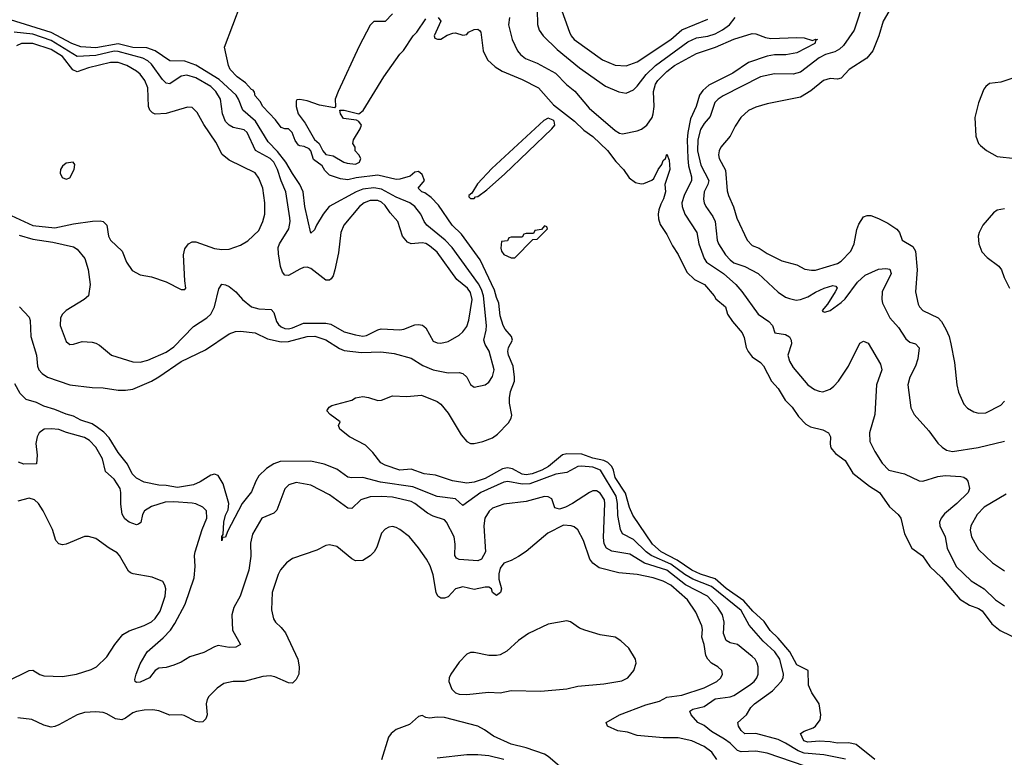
# Model space of a CAD drawing. Header units: inches. Extents: x 1834610 to 2027685, y 642842 to 774116.
# Tile 474 of 632: x 1952580 to 1957889, y 735162 to 739138. Entities that reach past the tile are written whole.
import ezdxf

# ---------------------------------------------------------------- set-up
doc = ezdxf.new("R2010")
doc.units = ezdxf.units.IN
doc.header["$MEASUREMENT"] = 0
doc.layers.add('B9753', color=7, linetype='Continuous')

msp = doc.modelspace()

# ---------------------------------------------------------------- linework, layer by layer
at = {"layer": 'B9753', "color": 5}
for points, elevation in [([(1957316.9, 739270), (1957236, 739130), (1957212.6, 739050), (1957180.6, 738970), (1957148.4, 738930), (1957053.2, 738870), (1957010, 738822.8), (1956990, 738816.4), (1956950, 738819.8), (1956914.4, 738810), (1956846.6, 738753.4), (1956790, 738719.8), (1956610, 738685), (1956550, 738666.6), (1956510, 738647.8), (1956469.1, 738610.9), (1956437.1, 738562.9), (1956410.6, 738509.4), (1956361.3, 738450), (1956351.3, 738430), (1956347.9, 738410), (1956351.2, 738390), (1956386.4, 738326.4), (1956395.1, 738215.1), (1956402.2, 738190), (1956429.5, 738129.5), (1956447.5, 738067.5), (1956502.7, 737950), (1956530, 737921.4), (1956566.5, 737906.5), (1956610, 737876.9), (1956690, 737837.5), (1956770, 737816.1), (1956813.8, 737793.8), (1956850, 737788.2), (1956871.6, 737788.4), (1956990, 737823.2), (1957010, 737835.9), (1957060.8, 737890), (1957079.2, 737930), (1957093, 738007), (1957104.1, 738036), (1957130, 738075.3), (1957150, 738083.1), (1957170, 738082), (1957210, 738066.7), (1957260.8, 738040.8), (1957309, 738009), (1957324.5, 737990), (1957338.7, 737950), (1957395.8, 737915.8), (1957410.2, 737890.2), (1957419.3, 737790), (1957409.3, 737670), (1957424.9, 737604.9), (1957432, 737590), (1957450.2, 737570.2), (1957531.8, 737530), (1957550, 737510.3), (1957573.5, 737470), (1957590.9, 737430), (1957601, 737390), (1957621, 737290), (1957633.8, 737170), (1957642.3, 737130), (1957670, 737064.9), (1957690, 737043.6), (1957724.1, 737024.1), (1957750, 737016.5), (1957790, 737019.2), (1957870, 737060.8), (1957890, 737081.1)], 380), ([(1957190, 735149.9), (1957091, 735231), (1957050, 735240.7), (1956990, 735238.3), (1956950, 735246.1), (1956890.8, 735249.2), (1956830, 735244), (1956808.2, 735250), (1956789.8, 735290.2), (1956810, 735303.7), (1956859, 735321), (1956870, 735330.2), (1956895.6, 735364.4), (1956900.2, 735390), (1956890.3, 735450.3), (1956850.6, 735510), (1956833.6, 735550), (1956832, 735630), (1956770, 735659.8), (1956731.7, 735730), (1956670, 735803.6), (1956626.3, 735846.3), (1956593.7, 735893.7), (1956533.2, 735950), (1956484.9, 736004.9), (1956390, 736070.9), (1956330, 736124.7), (1956250, 736148.4), (1956203.5, 736170), (1956124.8, 736224.8), (1956039.5, 736270), (1955992.2, 736310), (1955886.5, 736466.5), (1955868.2, 736508.2), (1955845.8, 736585.8), (1955789.9, 736670), (1955781.9, 736710), (1955771.9, 736730), (1955750.5, 736750.5), (1955730, 736761.5), (1955670, 736774.2), (1955610, 736795.3), (1955530, 736797.6), (1955507.5, 736792.5), (1955431.1, 736730), (1955394.6, 736710), (1955343.6, 736690), (1955310, 736684.9), (1955290, 736688), (1955237, 736716.9), (1955210, 736721.9), (1955183.7, 736716.3), (1955090, 736664.7), (1955030, 736644.2), (1954990, 736639.9), (1954912.7, 736652.7), (1954822.6, 736682.6), (1954761.2, 736690), (1954690, 736715.6), (1954630, 736709.9), (1954550, 736736.9), (1954527, 736750), (1954484.6, 736804.6), (1954444.6, 736844.6), (1954358, 736890), (1954306, 736930), (1954298, 736950), (1954308, 736970), (1954254, 737010), (1954235.3, 737030), (1954248, 737050), (1954262.5, 737057.5), (1954370, 737086.8), (1954390, 737098.8), (1954430, 737106.8), (1954461.4, 737101.4), (1954510, 737084.7), (1954530, 737086), (1954590, 737110.6), (1954667.5, 737107.5), (1954746.3, 737113.7), (1954830, 737079.1), (1954850, 737064.9), (1954890, 737017.6), (1954960.7, 736900.7), (1954990, 736864.1), (1955010, 736853.8), (1955030, 736852.5), (1955076.6, 736863.4), (1955130, 736884.4), (1955156.4, 736903.6), (1955215.2, 736964.8), (1955230.7, 736989.3), (1955234, 737006), (1955221.4, 737070), (1955220.2, 737099.8), (1955226.1, 737133.9), (1955248.7, 737190), (1955247.7, 737210), (1955240.4, 737270), (1955214.7, 737330), (1955212.6, 737350), (1955215.8, 737370), (1955237, 737410), (1955232, 737430), (1955197.4, 737470), (1955186, 737490), (1955170, 737542), (1955163.5, 737610), (1955150, 737639.5), (1955139.9, 737679.9), (1955062.5, 737842.5), (1954961.8, 737981.8), (1954912.3, 738030), (1954838.7, 738138.7), (1954799.3, 738179.3), (1954764.7, 738204.7), (1954749, 738210), (1954729, 738230), (1954762.7, 738270), (1954750, 738304), (1954730, 738319.3), (1954710, 738316), (1954686, 738294), (1954630, 738277.2), (1954610, 738276), (1954510, 738299.7), (1954394.1, 738285.9), (1954350, 738273.7), (1954310, 738280.5), (1954250, 738299.6), (1954224.4, 738324.4), (1954210, 738349.2), (1954164.8, 738384.8), (1954149.3, 738430), (1954140.9, 738440.9), (1954114.3, 738454.3), (1954090, 738456.9), (1954082.2, 738462.2), (1954065.7, 738485.7), (1954049.6, 738529.6), (1954030, 738549.2), (1954010, 738549.4), (1953990, 738557.2), (1953958.3, 738598.3), (1953891.6, 738670), (1953876.8, 738696.8), (1953850, 738727.6), (1953846.7, 738746.7), (1953838.3, 738758.3), (1953830, 738762), (1953797.1, 738797.1), (1953752.4, 738830), (1953715.4, 738870), (1953706.3, 738890), (1953683.7, 738990), (1953773.6, 739226.4)], 320), ([(1957133.2, 739246.8), (1957079.5, 739080.5), (1957021.1, 738998.9), (1957000.8, 738979.2), (1956975.5, 738964.5), (1956923.9, 738950), (1956890, 738932.6), (1956790, 738854.9), (1956750, 738844.3), (1956650, 738845.7), (1956574.4, 738830), (1956373.2, 738726.8), (1956346.4, 738710), (1956328.1, 738691.9), (1956303.7, 738616.3), (1956270, 738578.4), (1956250, 738546.2), (1956236.6, 738490), (1956235.3, 738430), (1956253.3, 738353.3), (1956296, 738270), (1956291.1, 738248.9), (1956271.3, 738210), (1956267.6, 738170), (1956270.9, 738150), (1956279, 738130), (1956317.3, 738077.3), (1956329.1, 738050), (1956341.3, 737950), (1956347.7, 737930), (1956386, 737870), (1956410, 737842.6), (1956430, 737828), (1956490, 737807.4), (1956561.1, 737770), (1956670, 737669.3), (1956710, 737642.3), (1956730, 737634.7), (1956766.2, 737626.2), (1956790, 737629), (1956830, 737643.3), (1956870, 737669.2), (1956917.6, 737690), (1956964.6, 737704.6), (1956980.9, 737700.9), (1956987.4, 737690), (1956976.9, 737670), (1956936.4, 737603.6), (1956907.6, 737570), (1956910, 737564.9), (1956922, 737562), (1956949.2, 737570), (1957010, 737613.6), (1957030, 737633.1), (1957097.7, 737722.3), (1957139.2, 737760.8), (1957210, 737792.8), (1957250, 737797.1), (1957272.2, 737792.2), (1957278.3, 737770), (1957231, 737670), (1957228.1, 737630), (1957232.5, 737610), (1957271.6, 737530), (1957318.7, 737478.7), (1957357.4, 737417.4), (1957379.1, 737399.1), (1957410.5, 737390), (1957429.1, 737369.1), (1957423.5, 737310), (1957409.2, 737270), (1957379.3, 737210), (1957368.4, 737170), (1957385.1, 737045.1), (1957403.7, 737010), (1957481.5, 736921.5), (1957530, 736855.8), (1957553.4, 736833.4), (1957577.8, 736817.8), (1957610.2, 736810.2), (1957748.2, 736831.8), (1957890, 736865.7)], 360), ([(1954590, 739169), (1954550, 739128.7), (1954490, 739128), (1954470, 739108), (1954410, 738995.3), (1954296.4, 738750), (1954281.6, 738710), (1954282, 738670), (1954276.9, 738663.1), (1954197.2, 738677.2), (1954130, 738700.7), (1954090, 738707), (1954074.8, 738705.2), (1954070, 738698), (1954070.4, 738670), (1954080.4, 738630), (1954119.9, 738579.9), (1954170, 738491), (1954194.8, 738470), (1954214.8, 738430), (1954230, 738411), (1954270, 738404), (1954326.8, 738370), (1954345, 738364.9), (1954390, 738359.3), (1954412.3, 738370), (1954419, 738390), (1954409, 738410), (1954388.7, 738430), (1954388, 738450), (1954375.3, 738470), (1954379, 738490), (1954415.3, 738550), (1954422, 738570), (1954409, 738589), (1954395.3, 738595.3), (1954325.2, 738605.2), (1954308.7, 738630), (1954306, 738650), (1954329.5, 738650.5), (1954409.2, 738630.8), (1954432.1, 738647.9), (1954544, 738830), (1954630, 738952), (1954650, 738972), (1954702, 739050), (1954722, 739070), (1954770, 739142)], 320), ([(1955370.8, 739190), (1955371.8, 739111.8), (1955380.5, 739080.5), (1955402.8, 739050), (1955477.5, 738977.5), (1955598.7, 738878.7), (1955739.3, 738779.3), (1955810, 738748.1), (1955850, 738740.7), (1955890, 738759.7), (1955910, 738779.2), (1955957.9, 738842.1), (1956008.2, 738890), (1956182.5, 739017.5), (1956230, 739040.1), (1956290, 739048), (1956330, 739061.2), (1956370, 739082.9), (1956406.5, 739110), (1956438.5, 739150)], 360), ([(1955494.2, 739210), (1955543.5, 739070), (1955553.4, 739050), (1955570, 739030.9), (1955722.1, 738922.1), (1955790, 738892.4), (1955850, 738889.5), (1955909.8, 738910), (1956090, 739031.1), (1956150, 739082.4), (1956290, 739140.6)], 380), ([(1952578.8, 737590), (1952630, 737534.8), (1952636.9, 737516.9), (1952640.6, 737430), (1952670.1, 737330.1), (1952676.6, 737270), (1952683, 737250), (1952701, 737230), (1952730, 737210.7), (1952850, 737169.1), (1952970, 737155.8), (1953030, 737153.8), (1953110, 737140.2), (1953150, 737140.1), (1953190, 737146.6), (1953290, 737189.5), (1953330, 737211.8), (1953450, 737295.1), (1953581.7, 737358.3), (1953710, 737445.3), (1953743, 737457), (1953770, 737459.1), (1953850, 737449.3), (1953916.7, 737416.8), (1953990, 737402.1), (1954030, 737403.8), (1954130, 737429.6), (1954171.4, 737431.4), (1954230, 737412.5), (1954304.8, 737364.8), (1954330, 737355.1), (1954423.6, 737343.6), (1954527.7, 737347.7), (1954598.4, 737338.4), (1954690, 737312.4), (1954753.3, 737273.3), (1954810, 737249.6), (1954890, 737234.8), (1954950, 737236.9), (1954970, 737230.2), (1954990.2, 737210.2), (1955010, 737170.6), (1955030, 737157.1), (1955090, 737168.8), (1955110, 737183.1), (1955130, 737214.9), (1955138.6, 737250), (1955111.8, 737351.8), (1955090, 737387.4), (1955082, 737410), (1955095, 737465), (1955096.2, 737490), (1955080, 737650), (1955070, 737683.4), (1955053.4, 737713.4), (1954910.8, 737910), (1954873.8, 737950), (1954775, 738030), (1954761.1, 738050), (1954743.6, 738090), (1954709.9, 738130), (1954683.6, 738150), (1954610, 738181.5), (1954530, 738224.5), (1954490, 738230.9), (1954430, 738223.8), (1954393.9, 738210), (1954247.8, 738130), (1954215.8, 738090), (1954180.2, 738030), (1954170, 738004.5), (1954150, 737986.6), (1954117, 738130), (1954107.7, 738210), (1954091.1, 738250), (1954050, 738308.2), (1954013.9, 738370), (1953970, 738427.3), (1953919.3, 738479.3), (1953850.5, 738590.5), (1953782.6, 738650), (1953759.9, 738710), (1953746.8, 738730), (1953655, 738815), (1953530, 738892), (1953470, 738913.5), (1953390, 738916.4), (1953311, 738970), (1953266.1, 738986.1), (1953190, 738986.9), (1953110, 739006.9), (1952990, 738986), (1952910, 738991.7), (1952860.2, 739010), (1952750, 739068.8), (1952530, 739137.1)], 340), ([(1954835.5, 739150), (1954850.7, 739130), (1954814, 739050), (1954818, 739038), (1954832.7, 739032.7), (1954850, 739032), (1954885.2, 739054.8), (1954915.5, 739064.5), (1954930, 739067.3), (1954970, 739054), (1954990, 739057.3), (1954999.5, 739070), (1955030, 739084.2), (1955050, 739086.4), (1955059.6, 739079.6), (1955066.4, 739070), (1955078.7, 738970), (1955101.6, 738921.6), (1955143.4, 738883.4), (1955180.7, 738860.7), (1955290, 738816), (1955377.6, 738770), (1955458.3, 738678.3), (1955571.5, 738590), (1955621.5, 738541.5), (1955670, 738507.4), (1955750, 738432.2), (1955794.1, 738374.1), (1955835.3, 738330), (1955865.4, 738285.4), (1955899.5, 738259.5), (1955930, 738252.2), (1955944.9, 738255.1), (1955987.8, 738272.2), (1955998.7, 738281.3), (1956022.4, 738330), (1956042.7, 738357.3), (1956050, 738378), (1956062, 738390), (1956070, 738412), (1956081, 738381), (1956085.5, 738330), (1956058, 738250), (1956062.4, 738210), (1956051.7, 738171.7), (1956036.3, 738143.7), (1956026.8, 738113.2), (1956022.3, 738090), (1956023.6, 738063.6), (1956033.8, 738033.8), (1956070, 737980.7), (1956098.9, 737918.9), (1956130, 737872.7), (1956176.3, 737776.3), (1956218, 737738), (1956273.1, 737710), (1956323.7, 737650), (1956332.9, 737632.9), (1956385.7, 737590), (1956395.8, 737550), (1956423.8, 737510), (1956475.6, 737450), (1956485.5, 737425.5), (1956496.4, 737370), (1956507.9, 737350), (1956530, 737320.9), (1956574.9, 737290), (1956590, 737271.7), (1956633.8, 737190), (1956670.1, 737150.1), (1956707.3, 737087.3), (1956744.9, 737050), (1956778.8, 736998.8), (1956818.4, 736958.4), (1956843.4, 736943.4), (1956910, 736926.8), (1956940.3, 736910), (1956951.6, 736890), (1956949.3, 736849.3), (1956953.1, 736830), (1956960.4, 736820.4), (1956979.5, 736799.5), (1957030, 736762.2), (1957072.7, 736692.7), (1957162.8, 736622.8), (1957216.8, 736590), (1957270, 736511.2), (1957317.3, 736470), (1957331.6, 736450), (1957350, 736366.8), (1957390.4, 736290), (1957447.4, 736247.4), (1957488, 736190), (1957550.6, 736130.6), (1957650, 736014.8), (1957701.1, 735981.1), (1957750, 735963.1), (1957770, 735951.1), (1957821.4, 735881.4), (1957866, 735846), (1958030, 735765.8)], 320), ([(1955221.1, 739150), (1955216.1, 739110), (1955235.5, 739030), (1955263.2, 738970), (1955279.3, 738950), (1955307.6, 738927.6), (1955370, 738902.9), (1955469, 738849), (1955528.7, 738788.7), (1955573.1, 738753.1), (1955650, 738660.9), (1955790, 738541.2), (1955814.2, 738525.8), (1955830, 738522.6), (1955910, 738538), (1955932.9, 738547.1), (1955960.9, 738570), (1955989.8, 738610), (1955996.4, 738630), (1956001.2, 738670), (1955998.1, 738750), (1956008.8, 738790), (1956021.3, 738810), (1956070, 738858.3), (1956110, 738890.1), (1956230, 738954.7), (1956331, 738989), (1956430, 739032.3), (1956530, 739063.6), (1956550, 739062.2), (1956601.6, 739041.6), (1956630, 739035.7), (1956770, 739041.7), (1956810, 739039.1), (1956854, 739026), (1956870, 739032.7), (1956882, 739030), (1956873, 739027), (1956867.3, 739010), (1956770, 738959.8), (1956711.2, 738948.8), (1956650, 738947.5), (1956610, 738940.5), (1956510, 738906.5), (1956424.3, 738850), (1956295.4, 738784.6), (1956263.6, 738756.4), (1956244.5, 738730), (1956227, 738670), (1956196.7, 738603.3), (1956182.9, 738530), (1956178.9, 738490), (1956181.8, 738390), (1956186.8, 738350), (1956202.9, 738290), (1956202.3, 738270), (1956161.9, 738190), (1956150.6, 738150), (1956151.1, 738131.1), (1956165.9, 738090), (1956231, 737991), (1956242.1, 737930), (1956270.7, 737850), (1956283.5, 737830), (1956374.6, 737770), (1956441, 737710), (1956473.3, 737673.3), (1956561.8, 737550), (1956619.6, 737510), (1956638.4, 737490), (1956650.7, 737450.7), (1956710, 737440.3), (1956730, 737428.2), (1956739.1, 737410), (1956740.7, 737390), (1956721.8, 737330), (1956730, 737296.4), (1956750, 737263.6), (1956829.4, 737169.4), (1956864.9, 737144.9), (1956890, 737134.7), (1956910, 737132.4), (1956950, 737146.4), (1956970, 737162.6), (1956994.9, 737190), (1957048.7, 737270), (1957110, 737394), (1957130, 737404.9), (1957154.4, 737394.4), (1957220.9, 737280.9), (1957229.1, 737250), (1957200.4, 737170), (1957190.8, 737009.2), (1957162.4, 736910), (1957164.5, 736864.5), (1957190.3, 736810), (1957230, 736748), (1957265.5, 736710), (1957350, 736689), (1957430, 736652.3), (1957450, 736650.2), (1957530, 736675.5), (1957570, 736680.5), (1957655.1, 736675.1), (1957671.6, 736671.5), (1957683.4, 736663.4), (1957693, 736650), (1957701.3, 736610), (1957694.7, 736590), (1957633.3, 736530), (1957566, 736474), (1957547.6, 736450), (1957539.9, 736430), (1957541.5, 736410), (1957569.6, 736350), (1957581.1, 736290), (1957630.1, 736190.1), (1957710, 736113.9), (1957781.2, 736070), (1957841.5, 736010), (1957890, 735978.4)], 340), ([(1952577, 737977), (1952650, 737954), (1952759.2, 737939.3), (1952870, 737912.6), (1952890, 737901.5), (1952930.3, 737849.7), (1952948.8, 737791.2), (1952959.5, 737710), (1952950, 737649.4), (1952928, 737630), (1952830.3, 737570), (1952810.3, 737550), (1952799.6, 737530), (1952797.4, 737490), (1952830, 737402.8), (1952850, 737387.7), (1952870, 737388.4), (1952916.9, 737403.1), (1952970, 737400.3), (1952990, 737394.9), (1953010, 737383.7), (1953074.9, 737330), (1953190, 737294.3), (1953230, 737292.6), (1953270, 737302), (1953370, 737346.1), (1953410, 737374.6), (1953516.9, 737483.1), (1953588, 737530), (1953610, 737551.1), (1953631, 737590), (1953653.3, 737686.7), (1953670, 737711.7), (1953690, 737708.9), (1953710, 737699.6), (1953744.9, 737670), (1953780.9, 737630), (1953830, 737590.2), (1953870, 737578.9), (1953935.8, 737575.7), (1953950, 737559.5), (1953965.3, 737510), (1953974.7, 737494.7), (1953990, 737481.4), (1954010, 737473.1), (1954030, 737471.7), (1954050, 737476.5), (1954110, 737502.5), (1954230, 737502.7), (1954257, 737497), (1954330, 737455.3), (1954390, 737438.3), (1954430, 737432.6), (1954450, 737435.8), (1954510, 737466.4), (1954528.8, 737471.2), (1954630, 737466.7), (1954650.4, 737469.6), (1954710, 737493), (1954730, 737494.7), (1954751.1, 737491.1), (1954770, 737476.4), (1954810, 737405.7), (1954830, 737396.5), (1954850, 737394), (1954890, 737403.2), (1954950, 737437.4), (1954970, 737456), (1954990, 737484.2), (1955002, 737518), (1955019.4, 737630), (1955010, 737667.1), (1954993.9, 737690), (1954936.4, 737736.4), (1954830, 737884.1), (1954790, 737919.5), (1954770, 737931), (1954750, 737934.7), (1954690, 737928.9), (1954670, 737937.6), (1954643.1, 737970), (1954618.7, 738050), (1954577, 738097), (1954550, 738135.4), (1954530, 738154), (1954510, 738163), (1954470, 738162.3), (1954436.9, 738150), (1954412.7, 738130), (1954328.4, 738030), (1954312.1, 737990), (1954299.1, 737880.9), (1954279.8, 737790), (1954270, 737757), (1954258.7, 737741.3), (1954250, 737733.7), (1954230, 737733.3), (1954150, 737795.8), (1954130, 737803.5), (1954110, 737801.8), (1954090, 737793.5), (1954030, 737759.2), (1954010, 737761.3), (1953996.8, 737776.8), (1953986.6, 737806.6), (1953975.2, 737875.2), (1953974.2, 737910), (1953980.8, 737930), (1954030.4, 738010), (1954038.3, 738050), (1954037.1, 738070), (1954014.5, 738210), (1953988.9, 738268.9), (1953969.9, 738330), (1953950.3, 738370), (1953929.9, 738390), (1953851.7, 738431.7), (1953807, 738530), (1953790, 738543.2), (1953730, 738556.3), (1953710, 738568.5), (1953690, 738589), (1953673.1, 738630), (1953663.2, 738710), (1953637.4, 738750), (1953610, 738776.7), (1953530, 738823.4), (1953481.6, 738838.4), (1953450, 738834), (1953390, 738792.8), (1953370, 738794.6), (1953350, 738814.6), (1953290, 738897.2), (1953270, 738915.3), (1953243.5, 738930), (1953110, 738966.4), (1953090, 738967.4), (1952990, 738944.7), (1952890, 738939.1), (1952750, 739026), (1952650, 739059.8), (1952550, 739070.2)], 360), ([(1952510, 738093.6), (1952650, 738028.6), (1952770, 738015.6), (1952870, 738037.9), (1952972.2, 738052.2), (1953013.7, 738053.7), (1953030, 738049.1), (1953049.1, 738030), (1953058.9, 737970), (1953068.7, 737950), (1953133.1, 737890), (1953156, 737830), (1953186, 737786), (1953230, 737762.7), (1953290, 737752), (1953370, 737724.9), (1953450, 737683.8), (1953470, 737682.8), (1953476, 737690), (1953469.6, 737729.7), (1953462.9, 737870), (1953470, 737903), (1953490, 737928.8), (1953510, 737939.5), (1953530, 737940.9), (1953630, 737904), (1953670, 737898.5), (1953710, 737900.7), (1953770, 737922.6), (1953810, 737945.7), (1953870, 738001.3), (1953891.6, 738050), (1953902, 738090), (1953900.7, 738150), (1953890.7, 738229.3), (1953870, 738283), (1953850, 738312), (1953710, 738381), (1953671.7, 738411.7), (1953637.1, 738477.1), (1953571.9, 738571.9), (1953536.5, 738636.5), (1953510, 738664), (1953485.4, 738665.4), (1953370, 738632.7), (1953310, 738628.7), (1953295.3, 738635.3), (1953282, 738650), (1953274.9, 738670), (1953271.5, 738770), (1953255, 738810), (1953230, 738843.2), (1953210, 738860.2), (1953156.8, 738890), (1953110, 738907.4), (1953070, 738907.1), (1952950, 738878.4), (1952890, 738855.9), (1952866.5, 738866.5), (1952810, 738939.6), (1952750, 738977.5), (1952650, 739009.2), (1952590, 739008.5), (1952562.4, 738997.6)], 380), ([(1957930, 738819.8), (1957870, 738800.5), (1957810, 738794.5), (1957790, 738778), (1957777.7, 738762.3), (1957749, 738690), (1957730.3, 738610), (1957735.3, 738510), (1957750, 738470.6), (1957759.7, 738459.7), (1957792.1, 738432.1), (1957850, 738399.5), (1957950, 738390.3)], 420), ([(1957890, 738118.2), (1957850, 738110.9), (1957830, 738097.3), (1957773.4, 738030), (1957752.6, 737990), (1957747.6, 737970), (1957751.7, 737930), (1957767.2, 737887.2), (1957796.4, 737856.4), (1957859.5, 737810), (1957873.1, 737790), (1957888.1, 737748.1), (1957917, 737690)], 420), ([(1957031.9, 735151.9), (1956915.3, 735175.3), (1956810, 735184.3), (1956776.6, 735196.6), (1956710, 735238.2), (1956670, 735257.1), (1956550, 735289.9), (1956490, 735288.9), (1956470, 735307), (1956456, 735330), (1956452, 735350), (1956498.2, 735390), (1956523, 735430), (1956541.3, 735450), (1956638.9, 735521.1), (1956686.2, 735570), (1956697.1, 735590), (1956698.4, 735610), (1956679.3, 735690), (1956651.7, 735730), (1956588.4, 735788.4), (1956514, 735874), (1956470, 735952.6), (1956310, 736082.6), (1956210, 736121.6), (1956166.8, 736146.8), (1956090, 736203.2), (1955985.5, 736250), (1955957.6, 736270), (1955890, 736335.7), (1955830, 736365.8), (1955819.7, 736390), (1955805.4, 736465.4), (1955803.4, 736530), (1955795.7, 736570), (1955711.3, 736710), (1955670, 736726.4), (1955608.2, 736731.8), (1955590, 736728.5), (1955530, 736697.4), (1955470, 736688), (1955330, 736635.1), (1955290, 736633.4), (1955211.4, 736648.6), (1955190, 736644.3), (1955066.3, 736590), (1954970, 736519.2), (1954930, 736555.8), (1954830, 736567.1), (1954699, 736619), (1954525.3, 736645.3), (1954430, 736669.4), (1954370, 736668.5), (1954350, 736672.3), (1954290, 736715.6), (1954222.1, 736742.1), (1954150, 736757.6), (1953983.9, 736756.1), (1953950, 736743.9), (1953910, 736718.4), (1953870, 736678.8), (1953852.6, 736650), (1953830, 736592.1), (1953778.5, 736530), (1953700.5, 736379.5), (1953690, 736348.7), (1953672.7, 736347.3), (1953670, 736328), (1953670, 736352), (1953677.2, 736362.8), (1953680.6, 736430), (1953690, 736466.7), (1953703.5, 736496.5), (1953707.5, 736530), (1953676.4, 736636.4), (1953650, 736681.4), (1953630, 736687.9), (1953610, 736682.2), (1953553.6, 736646.4), (1953517.3, 736630), (1953430, 736615.7), (1953370, 736626.6), (1953330, 736628.7), (1953250, 736645.3), (1953210, 736667.3), (1953185.3, 736690), (1953161.9, 736741.9), (1953110, 736804.2), (1953063, 736883), (1953033.9, 736913.9), (1953000, 736940), (1952970, 736959.6), (1952910, 736979.9), (1952870, 737000.9), (1952830, 737011.1), (1952770, 737036.3), (1952710, 737053.8), (1952670, 737074.1), (1952614.7, 737090), (1952582.5, 737122.5), (1952554.2, 737174.2)], 340), ([(1956814.6, 735114.6), (1956610, 735184.4), (1956550, 735194.8), (1956470, 735190.8), (1956450, 735198.1), (1956410, 735238), (1956380.1, 735260.1), (1956310, 735300.6), (1956270, 735332.8), (1956235.6, 735350), (1956199.7, 735390), (1956194, 735410), (1956210, 735421.1), (1956270, 735435.6), (1956330, 735476.5), (1956410, 735487.6), (1956430, 735494.5), (1956515.8, 735550), (1956540.6, 735570), (1956555, 735590), (1956562, 735610), (1956561.7, 735650), (1956556.2, 735670), (1956545.3, 735690), (1956530, 735705.3), (1956450.8, 735770), (1956410, 735778.8), (1956390, 735791.1), (1956374.7, 735830), (1956378.5, 735890), (1956369.2, 735930), (1956344.6, 735970), (1956288.4, 736030), (1956170, 736091.1), (1956069.9, 736170), (1955948.8, 736208.8), (1955870, 736256), (1955773.1, 736273.1), (1955743.2, 736290), (1955731.9, 736311.9), (1955727.4, 736347.4), (1955735.2, 736530), (1955732.6, 736550), (1955710, 736585.8), (1955690, 736598.1), (1955670, 736597.8), (1955651.7, 736590), (1955559.8, 736530), (1955522.8, 736510), (1955490, 736499.4), (1955465.9, 736505.9), (1955450, 736555.1), (1955430, 736566), (1955410, 736568.5), (1955310, 736541), (1955190, 736526), (1955130, 736504.2), (1955110.7, 736489.3), (1955087.2, 736450), (1955082.2, 736410), (1955090.7, 736270), (1955070, 736229.4), (1955050, 736220.5), (1954950, 736227.7), (1954934.6, 736234.5), (1954926, 736250), (1954928.3, 736310), (1954922.6, 736350), (1954880.7, 736430), (1954870, 736441.1), (1954810, 736461.4), (1954777.9, 736477.9), (1954710.6, 736530), (1954690, 736540.8), (1954590, 736563.2), (1954530, 736567.7), (1954470, 736565.9), (1954418.9, 736550), (1954370, 736502.4), (1954350, 736504.4), (1954250, 736576.1), (1954150, 736628.8), (1954070, 736642.6), (1954030.7, 736630), (1954010, 736609.3), (1953966.4, 736493.6), (1953950, 736478.3), (1953884.6, 736450), (1953835.4, 736364.6), (1953824.7, 736315.3), (1953825.8, 736245.8), (1953816.1, 736170), (1953768.2, 736030), (1953734.6, 735970), (1953723.2, 735930), (1953726.9, 735846.9), (1953770.3, 735769.7), (1953744.7, 735755.3), (1953710, 735754.5), (1953650, 735764.8), (1953630, 735758), (1953573, 735727), (1953496.4, 735703.6), (1953450, 735675.1), (1953410, 735657.7), (1953370, 735646), (1953330, 735642.7), (1953310.4, 735629.6), (1953278.8, 735590), (1953230, 735567), (1953210, 735565.2), (1953202, 735570), (1953201.2, 735581.2), (1953207, 735610), (1953230, 735666), (1953266.2, 735730), (1953353.4, 735806.6), (1953392.4, 735847.6), (1953416.9, 735883.1), (1953472.5, 735987.5), (1953520.5, 736130), (1953526.5, 736190), (1953521.9, 736250), (1953525.8, 736270), (1953563.4, 736390), (1953588, 736450), (1953587.2, 736490), (1953567.6, 736510), (1953530, 736528.6), (1953510, 736532.4), (1953410, 736539.1), (1953363.4, 736536.6), (1953290, 736513.4), (1953252.6, 736490), (1953241.6, 736470), (1953232.1, 736427.9), (1953220.7, 736419.3), (1953210, 736415.8), (1953170, 736429.8), (1953147.3, 736447.3), (1953132.3, 736472.3), (1953125.7, 736525.7), (1953125.8, 736590), (1953120.7, 736610), (1953090, 736660.3), (1953043.1, 736703.1), (1953026.1, 736770), (1952990, 736834.2), (1952955.6, 736870), (1952930, 736885.2), (1952832.4, 736912.4), (1952790, 736929.1), (1952750, 736933.2), (1952711.3, 736930), (1952685.3, 736910), (1952674.6, 736890), (1952666.9, 736853.1), (1952674.7, 736790), (1952670, 736744), (1952602.4, 736742.4), (1952572.4, 736752.4)], 360), ([(1952510, 735570.4), (1952630, 735630.3), (1952650, 735631.8), (1952687.4, 735607.4), (1952710, 735600.9), (1952810, 735597.6), (1952885.6, 735610), (1952964.3, 735635.7), (1952993.7, 735650), (1953050, 735703.2), (1953091.9, 735770), (1953136.7, 735823.3), (1953170, 735843.2), (1953250, 735872), (1953290, 735892.9), (1953310.6, 735910), (1953337.3, 735950), (1953364.8, 736030), (1953366.9, 736070), (1953363, 736090), (1953351.8, 736110), (1953293.2, 736133.2), (1953190.7, 736150.7), (1953176.8, 736156.8), (1953165.8, 736165.8), (1953118, 736250), (1953104.9, 736264.9), (1953061.7, 736290), (1952990, 736341.6), (1952950, 736352), (1952930, 736352), (1952831, 736310), (1952810, 736307.1), (1952790, 736311.8), (1952775.1, 736330), (1952756.4, 736390), (1952706.4, 736490), (1952680.4, 736530), (1952658.7, 736550), (1952630, 736559.2), (1952570, 736542.4)], 380), ([(1957899.2, 736580.8), (1957779.6, 736510), (1957742, 736470), (1957708.9, 736410), (1957705.7, 736385.7), (1957711.8, 736350), (1957750, 736281.3), (1957824.6, 736210), (1957890, 736167.2)], 360), ([(1956339, 735150), (1956312.3, 735190), (1956270, 735219.5), (1956204.4, 735250), (1956130, 735267.5), (1956050, 735267.7), (1955910, 735279.4), (1955857.1, 735297.1), (1955804.4, 735304.4), (1955749.4, 735330), (1955742, 735350), (1955813.1, 735390), (1955955.5, 735444.5), (1956030, 735465.4), (1956070, 735485.6), (1956150, 735497.2), (1956270, 735536), (1956339.7, 735570), (1956360.4, 735590), (1956369.7, 735610), (1956366.6, 735630), (1956344.2, 735650), (1956310, 735669.8), (1956290, 735690.6), (1956279, 735710), (1956269.9, 735770), (1956258.3, 735810), (1956261.8, 735850), (1956258.6, 735870), (1956225.1, 735945.1), (1956181.3, 736010), (1956090, 736090.6), (1956050, 736112.2), (1955995.8, 736130), (1955910, 736146.6), (1955810, 736156.3), (1955704, 736184), (1955670, 736208.2), (1955654.1, 736230), (1955619.3, 736330), (1955590, 736387.3), (1955570, 736403.5), (1955553.2, 736410), (1955512.5, 736412.5), (1955427.8, 736370), (1955310, 736272.1), (1955270, 736244.9), (1955230, 736222.7), (1955190, 736208.3), (1955170, 736180.5), (1955162.7, 736150), (1955162.6, 736122.6), (1955177.3, 736070), (1955173.2, 736050), (1955150, 736033.6), (1955130, 736049.5), (1955123.7, 736070), (1955110, 736078.7), (1955090, 736078.8), (1955030, 736066), (1954970, 736080.7), (1954929.2, 736070.8), (1954890, 736027.5), (1954870, 736019), (1954850, 736018.8), (1954835.1, 736030), (1954825, 736050), (1954810, 736146), (1954793.1, 736193.1), (1954773.7, 736230), (1954730, 736291.6), (1954682.4, 736350), (1954630, 736389.6), (1954610, 736400.7), (1954590, 736405.1), (1954570, 736401.6), (1954550, 736391.5), (1954530, 736369.3), (1954505.7, 736294.3), (1954490.4, 736270), (1954470, 736247.8), (1954430, 736222), (1954390, 736220.4), (1954370, 736231.1), (1954290, 736298.9), (1954250, 736307.8), (1954230, 736303.6), (1954181.8, 736278.2), (1954050, 736232.9), (1954018, 736210), (1953986.9, 736173.1), (1953973.5, 736146.5), (1953941.6, 736050), (1953937.6, 735957.6), (1953947.5, 735907.5), (1953958.7, 735890), (1953990, 735861.7), (1954012.7, 735832.7), (1954080.2, 735690), (1954086.2, 735650), (1954084.2, 735610), (1954070, 735580.9), (1954050, 735560.7), (1954030, 735563), (1953956.2, 735596.2), (1953930, 735600.2), (1953890, 735596.8), (1953790, 735569.8), (1953730, 735569.7), (1953680.9, 735559.1), (1953644.9, 735535.1), (1953600.4, 735490), (1953590, 735472.7), (1953586, 735450), (1953590.3, 735390), (1953583.7, 735370), (1953567.4, 735352.6), (1953550, 735351), (1953530, 735355.8), (1953467.3, 735387.3), (1953450, 735391), (1953390, 735389), (1953330, 735412.9), (1953297.6, 735417.6), (1953250, 735416.3), (1953210, 735408.2), (1953190, 735401.7), (1953150, 735373.2), (1953130, 735364.7), (1953095.6, 735370), (1953050, 735396.3), (1953030, 735403), (1952990, 735406.9), (1952930, 735402.6), (1952889.2, 735390.8), (1952790, 735336.8), (1952770, 735327.3), (1952750, 735324), (1952710, 735335.8), (1952645.6, 735365.6), (1952570, 735374.6)], 380), ([(1955490, 735115), (1955430, 735166.9), (1955410, 735178.5), (1955310, 735212.7), (1955230, 735231.9), (1955135.3, 735275.3), (1955086.2, 735310), (1955050, 735329.1), (1954870, 735377), (1954830, 735378.7), (1954790, 735372.8), (1954770, 735375.6), (1954750, 735387), (1954730, 735382), (1954681.4, 735338.6), (1954610, 735312), (1954582.6, 735290), (1954568.4, 735270), (1954530, 735148.5)], 420), ([(1955190, 735149.9), (1955110, 735169.3), (1955050, 735175.9), (1954990, 735174.5), (1954830, 735158.1)], 440)]:
    msp.add_lwpolyline(points, dxfattribs=dict(at, elevation=elevation))
for points, elevation in [([(1955430, 738606), (1955406.6, 738593.4), (1955124.7, 738335.3), (1955047.5, 738252.5), (1955016.9, 738203.1), (1955002, 738190), (1955002, 738182), (1955010, 738174), (1955030, 738174), (1955038, 738182), (1955050, 738184.7), (1955098.6, 738221.4), (1955194.2, 738305.8), (1955449.5, 738550), (1955464.5, 738570), (1955462, 738590), (1955456.9, 738596.9)], 320), ([(1952868.9, 738368.9), (1952830, 738365.2), (1952810, 738349), (1952800.5, 738330), (1952797.1, 738310), (1952807.9, 738287.9), (1952830, 738278.4), (1952850, 738284.4), (1952874, 738330), (1952876.5, 738356.5)], 420), ([(1955410, 738026), (1955394, 738006), (1955358, 738002), (1955350, 737986), (1955310, 737986), (1955298, 737982), (1955290, 737966), (1955230, 737966), (1955218, 737962), (1955210, 737946), (1955178, 737942), (1955174, 737906), (1955178, 737890), (1955190, 737872), (1955230, 737854), (1955250, 737854), (1955347.3, 737952.7), (1955370, 737954), (1955426, 738010), (1955422, 738022)], 320), ([(1955530, 735896.9), (1955430, 735879.8), (1955323.7, 735830), (1955270, 735791.1), (1955206.3, 735733.7), (1955170, 735714.6), (1955150, 735709.8), (1955110, 735709.8), (1955030, 735726.6), (1955010, 735726.6), (1954990, 735717), (1954950, 735674.7), (1954904.6, 735610), (1954895.5, 735590), (1954893.2, 735570), (1954910, 735528.4), (1954930, 735510.3), (1954950, 735502), (1954990, 735500.9), (1955107.5, 735512.5), (1955170, 735509.4), (1955230, 735522), (1955390, 735518.7), (1955530, 735530.1), (1955590, 735544.6), (1955730, 735557.9), (1955826.1, 735573.9), (1955858.4, 735590), (1955891.5, 735630), (1955904.5, 735670), (1955900.9, 735690), (1955864.5, 735750), (1955820.5, 735790), (1955790, 735808.7), (1955710, 735822.5), (1955626.8, 735846.8), (1955598.8, 735858.8), (1955550, 735892.3)], 420)]:
    msp.add_lwpolyline(points, close=True, dxfattribs=dict(at, elevation=elevation))

doc.saveas('drawing.dxf')
